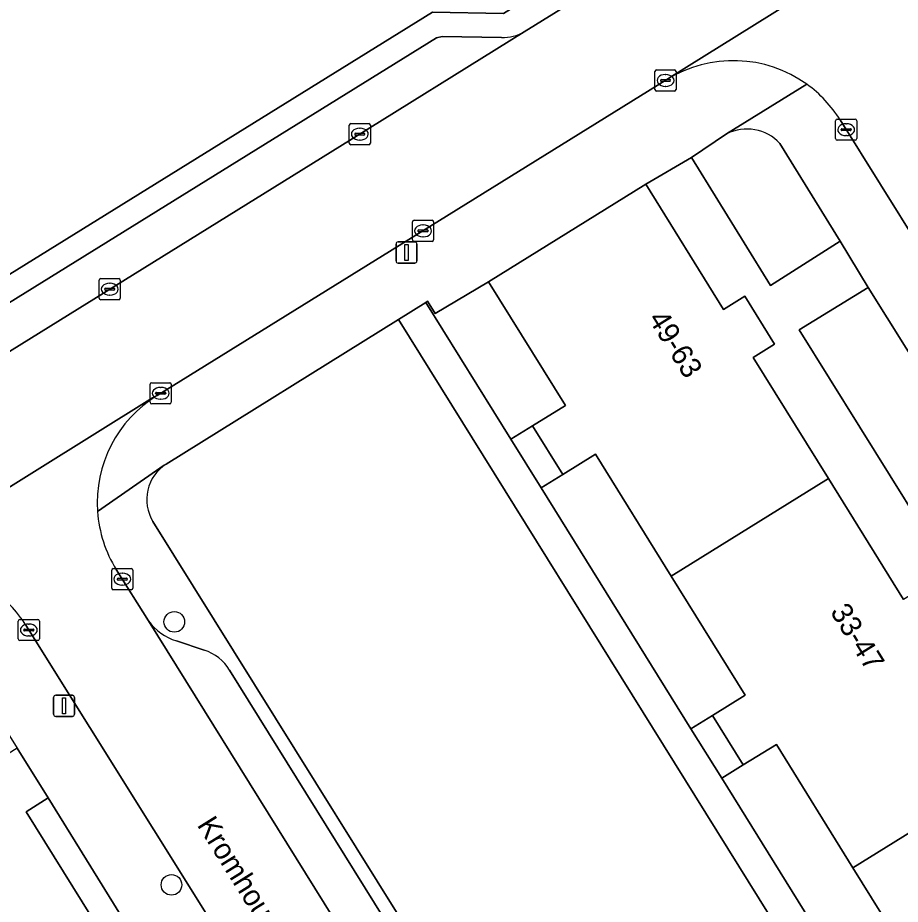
# Model space of a CAD drawing. Extents: x 160030 to 160839, y 385325 to 386450.
# Drawn here: x 160257.7 to 160299.48, y 386202.91 to 386244.91 of the extents above; entities that cross this region are included whole.
import ezdxf

# ---------------------------------------------------------------- set-up
doc = ezdxf.new("R2010")
doc.units = 0
for name, color, linetype in [('IMGEO_Berm_groen', 7, 'Continuous'), ('IMGEO_Boom', 7, 'Continuous'), ('IMGEO_Erf', 7, 'Continuous'), ('IMGEO_Groenvoorziening', 7, 'Continuous'), ('IMGEO_Haag', 7, 'Continuous'), ('IMGEO_Kolk', 7, 'Continuous'), ('IMGEO_Lichtmast', 7, 'Continuous'), ('IMGEO_Openbare_ruimte_label', 7, 'Continuous'), ('IMGEO_Pand', 7, 'Continuous'), ('IMGEO_Pand_nummerreeks', 7, 'Continuous'), ('IMGEO_Parkeervlak_open', 7, 'Continuous'), ('IMGEO_Rijbaan_lokaal_open', 7, 'Continuous'), ('IMGEO_Voetpad_op_trap', 7, 'Continuous'), ('IMGEO_Voetpad_open', 7, 'Continuous')]:
    doc.layers.add(name, color=color, linetype=linetype)

msp = doc.modelspace()

# ---------------------------------------------------------------- linework, layer by layer
at = {"layer": 'IMGEO_Berm_groen'}
msp.add_lwpolyline([(160234.469, 386218.598), (160277.33, 386245.172), (160280.701, 386245.111), (160288.622, 386250), (160297.811, 386255.671), (160290.722, 386267.055), (160290.073, 386268.104), (160268.911, 386254.994), (160262.546, 386251.044), (160260.864, 386250), (160234.899, 386233.885), (160206.043, 386216.043), (160153.804, 386183.592), (160128.715, 386168.047), (160086.922, 386142.123), (160078.853, 386137.104), (160078.685, 386136.999), (160079.791, 386135.22), (160079.109, 386134.797), (160079.894, 386133.531), (160076.58, 386131.475), (160075.795, 386132.741), (160071.15, 386129.885)], dxfattribs=at)
at = {"layer": 'IMGEO_Boom'}
for centre in [(160265.113, 386216.287), (160264.978, 386203.827)]:
    msp.add_circle(centre, 0.489, dxfattribs=at)
at = {"layer": 'IMGEO_Erf'}
msp.add_lwpolyline([(160259.144, 386207.945), (160258.095, 386207.293), (160261.637, 386201.596), (160265.179, 386195.899), (160266.201, 386196.535)], close=True, dxfattribs=at)
at = {"layer": 'IMGEO_Groenvoorziening'}
for points in [[(160291.262, 386239.412), (160289.594, 386238.294), (160293.345, 386232.229), (160296.634, 386234.322), (160293.789, 386238.957)], [(160301.386, 386164.795), (160312.412, 386171.653), (160275.723, 386230.616), (160264.734, 386223.762)], [(160264.103, 386221.042), (160298.791, 386165.396)]]:
    msp.add_lwpolyline(points, dxfattribs=at)
for points in [[(160279.992, 386232.4), (160277.457, 386230.893), (160277.101, 386231.475), (160277.017, 386231.423), (160281.048, 386224.938), (160282.075, 386225.576), (160283.628, 386226.541)], [(160297.972, 386232.133), (160294.69, 386230.124), (160301.873, 386218.598), (160305.162, 386220.629)], [(160288.633, 386218.457), (160285.05, 386224.231), (160283.505, 386223.272), (160282.479, 386222.634), (160289.571, 386211.224), (160290.591, 386211.858), (160292.134, 386212.815)], [(160293.617, 386210.48), (160292.05, 386209.507), (160291.031, 386208.874), (160298.269, 386197.229), (160299.312, 386197.878), (160300.847, 386198.83), (160297.243, 386204.638)]]:
    msp.add_lwpolyline(points, close=True, dxfattribs=at)
for centre, radius, start, end in [((160292.216, 386237.466), 2.167, 43.47, 116.1159), ((160265.778, 386222.087), 1.974, 121.9227, 211.9558)]:
    msp.add_arc(centre, radius, start, end, dxfattribs=at)
at = {"layer": 'IMGEO_Haag'}
msp.add_lwpolyline([(160291.262, 386239.412), (160289.594, 386238.294), (160293.345, 386232.229), (160296.634, 386234.322), (160293.789, 386238.957)], dxfattribs=at)
msp.add_lwpolyline([(160297.972, 386232.133), (160294.69, 386230.124), (160301.873, 386218.598), (160305.162, 386220.629)], close=True, dxfattribs=at)
msp.add_arc((160292.216, 386237.466), 2.167, 43.47, 116.1159, dxfattribs=at)
at = {"layer": 'IMGEO_Kolk'}
for p, q in [((160287.87, 386241.51), (160287.87, 386242.362)), ((160287.945, 386242.436), (160288.797, 386242.436)), ((160288.358, 386242.216), (160288.383, 386242.216)), ((160288.871, 386242.362), (160288.871, 386241.51)), ((160288.129, 386241.93), (160288.129, 386241.942)), ((160288.567, 386241.893), (160288.169, 386241.893)), ((160288.172, 386241.979), (160288.57, 386241.979)), ((160288.613, 386241.942), (160288.613, 386241.93)), ((160288.797, 386241.436), (160287.945, 386241.436)), ((160288.381, 386241.656), (160288.356, 386241.656)), ((160296.423, 386239.179), (160296.423, 386240.031)), ((160296.498, 386240.105), (160297.35, 386240.105)), ((160297.424, 386240.031), (160297.424, 386239.179)), ((160273.394, 386238.967), (160273.394, 386239.819)), ((160273.469, 386239.893), (160274.321, 386239.893)), ((160273.882, 386239.673), (160273.907, 386239.673)), ((160274.395, 386239.819), (160274.395, 386238.967)), ((160296.682, 386239.599), (160296.682, 386239.611)), ((160296.725, 386239.648), (160297.123, 386239.648)), ((160296.911, 386239.885), (160296.936, 386239.885)), ((160297.166, 386239.611), (160297.166, 386239.599)), ((160273.653, 386239.387), (160273.653, 386239.399)), ((160274.091, 386239.35), (160273.693, 386239.35)), ((160273.696, 386239.436), (160274.094, 386239.436)), ((160274.137, 386239.399), (160274.137, 386239.387)), ((160297.12, 386239.562), (160296.722, 386239.562)), ((160296.934, 386239.325), (160296.909, 386239.325)), ((160274.321, 386238.893), (160273.469, 386238.893)), ((160273.905, 386239.113), (160273.88, 386239.113)), ((160297.35, 386239.105), (160296.498, 386239.105)), ((160276.389, 386234.384), (160276.389, 386235.236)), ((160276.464, 386235.31), (160277.316, 386235.31)), ((160276.877, 386235.09), (160276.902, 386235.09)), ((160277.39, 386235.236), (160277.39, 386234.384)), ((160276.648, 386234.804), (160276.648, 386234.816)), ((160277.086, 386234.767), (160276.688, 386234.767)), ((160276.691, 386234.853), (160277.089, 386234.853)), ((160276.9, 386234.53), (160276.875, 386234.53)), ((160277.132, 386234.816), (160277.132, 386234.804)), ((160277.316, 386234.31), (160276.464, 386234.31)), ((160261.555, 386231.622), (160261.555, 386232.474)), ((160261.63, 386232.548), (160262.482, 386232.548)), ((160262.556, 386232.474), (160262.556, 386231.622)), ((160261.814, 386232.042), (160261.814, 386232.054)), ((160261.857, 386232.091), (160262.255, 386232.091)), ((160262.043, 386232.328), (160262.068, 386232.328)), ((160262.298, 386232.054), (160262.298, 386232.042)), ((160262.252, 386232.005), (160261.854, 386232.005)), ((160262.066, 386231.768), (160262.041, 386231.768)), ((160262.482, 386231.548), (160261.63, 386231.548)), ((160263.969, 386226.69), (160263.969, 386227.542)), ((160264.044, 386227.616), (160264.896, 386227.616)), ((160264.457, 386227.396), (160264.482, 386227.396)), ((160264.97, 386227.542), (160264.97, 386226.69)), ((160264.228, 386227.11), (160264.228, 386227.122)), ((160264.666, 386227.073), (160264.268, 386227.073)), ((160264.271, 386227.159), (160264.669, 386227.159)), ((160264.712, 386227.122), (160264.712, 386227.11)), ((160264.896, 386226.616), (160264.044, 386226.616)), ((160264.48, 386226.836), (160264.455, 386226.836)), ((160262.149, 386217.884), (160262.149, 386218.736)), ((160262.224, 386218.81), (160263.076, 386218.81)), ((160262.637, 386218.59), (160262.662, 386218.59)), ((160263.15, 386218.736), (160263.15, 386217.884)), ((160262.408, 386218.304), (160262.408, 386218.316)), ((160262.846, 386218.267), (160262.448, 386218.267)), ((160262.451, 386218.353), (160262.849, 386218.353)), ((160262.892, 386218.316), (160262.892, 386218.304)), ((160263.076, 386217.81), (160262.224, 386217.81)), ((160262.66, 386218.03), (160262.635, 386218.03)), ((160257.723, 386215.475), (160257.723, 386216.327)), ((160257.798, 386216.401), (160258.65, 386216.401)), ((160258.211, 386216.181), (160258.236, 386216.181)), ((160258.724, 386216.327), (160258.724, 386215.475)), ((160257.982, 386215.895), (160257.982, 386215.907)), ((160258.42, 386215.858), (160258.022, 386215.858)), ((160258.025, 386215.944), (160258.423, 386215.944)), ((160258.466, 386215.907), (160258.466, 386215.895)), ((160258.65, 386215.401), (160257.798, 386215.401)), ((160258.234, 386215.621), (160258.209, 386215.621))]:
    msp.add_line(p, q, dxfattribs=at)
for points in [[(160287.87, 386241.51), (160287.87, 386242.362)], [(160287.945, 386242.436), (160288.797, 386242.436)], [(160288.871, 386242.362), (160288.871, 386241.51)], [(160288.797, 386241.436), (160287.945, 386241.436)], [(160296.423, 386239.179), (160296.423, 386240.031)], [(160296.498, 386240.105), (160297.35, 386240.105)], [(160297.424, 386240.031), (160297.424, 386239.179)], [(160273.394, 386238.967), (160273.394, 386239.819)], [(160273.469, 386239.893), (160274.321, 386239.893)], [(160274.395, 386239.819), (160274.395, 386238.967)], [(160274.321, 386238.893), (160273.469, 386238.893)], [(160297.35, 386239.105), (160296.498, 386239.105)], [(160276.389, 386234.384), (160276.389, 386235.236)], [(160276.464, 386235.31), (160277.316, 386235.31)], [(160277.39, 386235.236), (160277.39, 386234.384)], [(160277.316, 386234.31), (160276.464, 386234.31)], [(160261.555, 386231.622), (160261.555, 386232.474)], [(160261.63, 386232.548), (160262.482, 386232.548)], [(160262.556, 386232.474), (160262.556, 386231.622)], [(160262.482, 386231.548), (160261.63, 386231.548)], [(160263.969, 386226.69), (160263.969, 386227.542)], [(160264.044, 386227.616), (160264.896, 386227.616)], [(160264.97, 386227.542), (160264.97, 386226.69)], [(160264.896, 386226.616), (160264.044, 386226.616)], [(160262.149, 386217.884), (160262.149, 386218.736)], [(160262.224, 386218.81), (160263.076, 386218.81)], [(160263.15, 386218.736), (160263.15, 386217.884)], [(160263.076, 386217.81), (160262.224, 386217.81)], [(160257.723, 386215.475), (160257.723, 386216.327)], [(160257.798, 386216.401), (160258.65, 386216.401)], [(160258.724, 386216.327), (160258.724, 386215.475)], [(160258.65, 386215.401), (160257.798, 386215.401)]]:
    msp.add_lwpolyline(points, dxfattribs=at)
for centre, radius, start, end in [((160287.947, 386242.36), 0.0765, 91.552, 178.448), ((160287.947, 386242.36), 0.0765, 91.552, 178.448), ((160288.795, 386242.36), 0.0765, 1.552, 88.448), ((160288.795, 386242.36), 0.0765, 1.552, 88.448), ((160288.169, 386241.939), 0.0403, 85.8775, 175.7526), ((160288.166, 386241.929), 0.0366, 178.938, 274.7102), ((160288.57, 386241.936), 0.043, 264.8664, 352.4533), ((160288.574, 386241.941), 0.0386, 1.7309, 96.639), ((160287.947, 386241.512), 0.0765, 181.552, 268.448), ((160287.947, 386241.512), 0.0765, 181.552, 268.448), ((160288.795, 386241.512), 0.0765, 271.552, 358.448), ((160288.795, 386241.512), 0.0765, 271.552, 358.448), ((160296.5, 386240.029), 0.0765, 91.552, 178.448), ((160296.5, 386240.029), 0.0765, 91.552, 178.448), ((160297.348, 386240.029), 0.0765, 1.552, 88.448), ((160297.348, 386240.029), 0.0765, 1.552, 88.448), ((160273.471, 386239.817), 0.0765, 91.552, 178.448), ((160273.471, 386239.817), 0.0765, 91.552, 178.448), ((160274.319, 386239.817), 0.0765, 1.552, 88.448), ((160274.319, 386239.817), 0.0765, 1.552, 88.448), ((160296.722, 386239.608), 0.0403, 85.8775, 175.7526), ((160296.719, 386239.598), 0.0366, 178.938, 274.7102), ((160297.123, 386239.605), 0.043, 264.8664, 352.4533), ((160297.127, 386239.61), 0.0386, 1.7309, 96.639), ((160273.693, 386239.396), 0.0403, 85.8775, 175.7526), ((160273.69, 386239.386), 0.0366, 178.938, 274.7102), ((160274.094, 386239.393), 0.043, 264.8664, 352.4533), ((160274.098, 386239.398), 0.0386, 1.7309, 96.639), ((160296.5, 386239.181), 0.0765, 181.552, 268.448), ((160296.5, 386239.181), 0.0765, 181.552, 268.448), ((160297.348, 386239.181), 0.0765, 271.552, 358.448), ((160297.348, 386239.181), 0.0765, 271.552, 358.448), ((160273.471, 386238.969), 0.0765, 181.552, 268.448), ((160273.471, 386238.969), 0.0765, 181.552, 268.448), ((160274.319, 386238.969), 0.0765, 271.552, 358.448), ((160274.319, 386238.969), 0.0765, 271.552, 358.448), ((160276.466, 386235.234), 0.0765, 91.552, 178.448), ((160276.466, 386235.234), 0.0765, 91.552, 178.448), ((160277.314, 386235.234), 0.0765, 1.552, 88.448), ((160277.314, 386235.234), 0.0765, 1.552, 88.448), ((160276.688, 386234.813), 0.0403, 85.8775, 175.7526), ((160276.685, 386234.803), 0.0366, 178.938, 274.7102), ((160277.089, 386234.81), 0.043, 264.8664, 352.4533), ((160277.093, 386234.815), 0.0386, 1.7309, 96.639), ((160276.466, 386234.386), 0.0765, 181.552, 268.448), ((160276.466, 386234.386), 0.0765, 181.552, 268.448), ((160277.314, 386234.386), 0.0765, 271.552, 358.448), ((160277.314, 386234.386), 0.0765, 271.552, 358.448), ((160261.632, 386232.472), 0.0765, 91.552, 178.448), ((160261.632, 386232.472), 0.0765, 91.552, 178.448), ((160262.48, 386232.472), 0.0765, 1.552, 88.448), ((160262.48, 386232.472), 0.0765, 1.552, 88.448), ((160261.854, 386232.051), 0.0403, 85.8775, 175.7526), ((160261.851, 386232.041), 0.0366, 178.938, 274.7102), ((160262.255, 386232.048), 0.043, 264.8664, 352.4533), ((160262.259, 386232.053), 0.0386, 1.7309, 96.639), ((160261.632, 386231.624), 0.0765, 181.552, 268.448), ((160261.632, 386231.624), 0.0765, 181.552, 268.448), ((160262.48, 386231.624), 0.0765, 271.552, 358.448), ((160262.48, 386231.624), 0.0765, 271.552, 358.448), ((160264.046, 386227.54), 0.0765, 91.552, 178.448), ((160264.046, 386227.54), 0.0765, 91.552, 178.448), ((160264.894, 386227.54), 0.0765, 1.552, 88.448), ((160264.894, 386227.54), 0.0765, 1.552, 88.448), ((160264.268, 386227.119), 0.0403, 85.8775, 175.7526), ((160264.265, 386227.109), 0.0366, 178.938, 274.7102), ((160264.669, 386227.116), 0.043, 264.8664, 352.4533), ((160264.673, 386227.121), 0.0386, 1.7309, 96.639), ((160264.046, 386226.692), 0.0765, 181.552, 268.448), ((160264.046, 386226.692), 0.0765, 181.552, 268.448), ((160264.894, 386226.692), 0.0765, 271.552, 358.448), ((160264.894, 386226.692), 0.0765, 271.552, 358.448), ((160262.226, 386218.734), 0.0765, 91.552, 178.448), ((160262.226, 386218.734), 0.0765, 91.552, 178.448), ((160263.074, 386218.734), 0.0765, 1.552, 88.448), ((160263.074, 386218.734), 0.0765, 1.552, 88.448), ((160262.448, 386218.313), 0.0403, 85.8775, 175.7526), ((160262.445, 386218.303), 0.0366, 178.938, 274.7102), ((160262.849, 386218.31), 0.043, 264.8664, 352.4533), ((160262.853, 386218.315), 0.0386, 1.7309, 96.639), ((160262.226, 386217.886), 0.0765, 181.552, 268.448), ((160262.226, 386217.886), 0.0765, 181.552, 268.448), ((160263.074, 386217.886), 0.0765, 271.552, 358.448), ((160263.074, 386217.886), 0.0765, 271.552, 358.448), ((160257.8, 386216.325), 0.0765, 91.552, 178.448), ((160257.8, 386216.325), 0.0765, 91.552, 178.448), ((160258.648, 386216.325), 0.0765, 1.552, 88.448), ((160258.648, 386216.325), 0.0765, 1.552, 88.448), ((160258.022, 386215.904), 0.0403, 85.8775, 175.7526), ((160258.019, 386215.894), 0.0366, 178.938, 274.7102), ((160258.423, 386215.901), 0.043, 264.8664, 352.4533), ((160258.427, 386215.906), 0.0386, 1.7309, 96.639), ((160257.8, 386215.477), 0.0765, 181.552, 268.448), ((160257.8, 386215.477), 0.0765, 181.552, 268.448), ((160258.648, 386215.477), 0.0765, 271.552, 358.448), ((160258.648, 386215.477), 0.0765, 271.552, 358.448)]:
    msp.add_arc(centre, radius, start, end, dxfattribs=at)
for centre, major_axis, ratio, start_param, end_param in [((160288.357, 386241.936), (-0.387, 0.002), 0.722429, 4.712389, 7.853982), ((160288.382, 386241.936), (-0.39, 0.002), 0.717154, 1.570796, 4.712389), ((160273.881, 386239.393), (-0.387, 0.002), 0.722429, 4.712389, 7.853982), ((160273.906, 386239.393), (-0.39, 0.002), 0.717154, 1.570796, 4.712389), ((160296.91, 386239.605), (-0.387, 0.002), 0.722429, 4.712389, 7.853982), ((160296.935, 386239.605), (-0.39, 0.002), 0.717154, 1.570796, 4.712389), ((160276.876, 386234.81), (-0.387, 0.002), 0.722429, 4.712389, 7.853982), ((160276.901, 386234.81), (-0.39, 0.002), 0.717154, 1.570796, 4.712389), ((160262.042, 386232.048), (-0.387, 0.002), 0.722429, 4.712389, 7.853982), ((160262.067, 386232.048), (-0.39, 0.002), 0.717154, 1.570796, 4.712389), ((160264.456, 386227.116), (-0.387, 0.002), 0.722429, 4.712389, 7.853982), ((160264.481, 386227.116), (-0.39, 0.002), 0.717154, 1.570796, 4.712389), ((160262.636, 386218.31), (-0.387, 0.002), 0.722429, 4.712389, 7.853982), ((160262.661, 386218.31), (-0.39, 0.002), 0.717154, 1.570796, 4.712389), ((160258.21, 386215.901), (-0.387, 0.002), 0.722429, 4.712389, 7.853982), ((160258.235, 386215.901), (-0.39, 0.002), 0.717154, 1.570796, 4.712389)]:
    msp.add_ellipse(centre, major_axis=major_axis, ratio=ratio, start_param=start_param, end_param=end_param, dxfattribs=at)
at = {"layer": 'IMGEO_Lichtmast'}
for p, q in [((160275.61, 386233.387), (160275.61, 386234.187)), ((160275.61, 386234.187), (160275.61, 386233.387)), ((160275.71, 386234.287), (160276.5, 386234.287)), ((160276.5, 386234.287), (160275.71, 386234.287)), ((160276.6, 386234.187), (160276.6, 386233.387)), ((160276.6, 386233.387), (160276.6, 386234.187)), ((160276.5, 386233.287), (160275.71, 386233.287)), ((160275.71, 386233.287), (160276.5, 386233.287)), ((160259.395, 386211.907), (160259.395, 386212.707)), ((160259.395, 386212.707), (160259.395, 386211.907)), ((160259.495, 386212.807), (160260.285, 386212.807)), ((160260.285, 386212.807), (160259.495, 386212.807)), ((160260.385, 386212.707), (160260.385, 386211.907)), ((160260.385, 386211.907), (160260.385, 386212.707)), ((160260.285, 386211.807), (160259.495, 386211.807)), ((160259.495, 386211.807), (160260.285, 386211.807))]:
    msp.add_line(p, q, dxfattribs=at)
for points in [[(160276.03, 386234.162), (160276.18, 386234.162), (160276.18, 386233.412), (160276.03, 386233.412), (160276.03, 386234.162)], [(160259.815, 386212.682), (160259.965, 386212.682), (160259.965, 386211.932), (160259.815, 386211.932), (160259.815, 386212.682)]]:
    msp.add_lwpolyline(points, dxfattribs=at)
for centre, start, end in [((160275.71, 386234.187), 90, 180), ((160275.71, 386234.187), 90, 180), ((160276.5, 386234.187), 0, 90), ((160276.5, 386234.187), 360, 90), ((160275.71, 386233.387), 180, 270), ((160275.71, 386233.387), 180, 270), ((160276.5, 386233.387), 270, 0), ((160276.5, 386233.387), 270, 0), ((160259.495, 386212.707), 90, 180), ((160259.495, 386212.707), 90, 180), ((160260.285, 386212.707), 0, 90), ((160260.285, 386212.707), 360, 90), ((160259.495, 386211.907), 180, 270), ((160259.495, 386211.907), 180, 270), ((160260.285, 386211.907), 270, 0), ((160260.285, 386211.907), 270, 0)]:
    msp.add_arc(centre, 0.1, start, end, dxfattribs=at)
at = {"layer": 'IMGEO_Pand'}
for points in [[(160279.992, 386232.4), (160283.628, 386226.541), (160282.075, 386225.576), (160283.505, 386223.272), (160285.05, 386224.231), (160288.633, 386218.457), (160296.083, 386223.081), (160292.525, 386228.815), (160293.533, 386229.441), (160292.124, 386231.712), (160291.112, 386231.084), (160287.431, 386237.016)], [(160292.134, 386212.815), (160290.591, 386211.858), (160292.05, 386209.507), (160293.617, 386210.48), (160297.243, 386204.638), (160304.668, 386209.246), (160301.085, 386215.019), (160302.179, 386215.698), (160300.735, 386218.025), (160299.642, 386217.346), (160296.083, 386223.081), (160288.633, 386218.457)], [(160258.095, 386207.293), (160259.144, 386207.945), (160257.675, 386210.306), (160256.637, 386209.661), (160252.944, 386215.602), (160245.235, 386210.809), (160248.96, 386204.82), (160247.292, 386203.783), (160248.725, 386201.477), (160250.352, 386202.489), (160253.899, 386196.785), (160261.637, 386201.596)], [(160309.632, 386201.274), (160310.716, 386201.947), (160309.347, 386204.154), (160308.251, 386203.473), (160304.668, 386209.246), (160297.243, 386204.638), (160300.847, 386198.83), (160299.312, 386197.878), (160300.679, 386195.676), (160302.202, 386196.621), (160305.72, 386190.952), (160313.169, 386195.575)]]:
    msp.add_lwpolyline(points, close=True, dxfattribs=at)
at = {"layer": 'IMGEO_Parkeervlak_open'}
for points in [[(160197, 386191.681), (160202.023, 386194.798), (160236.536, 386216.214), (160272.948, 386238.804), (160281.681, 386244.232)], [(160280.607, 386243.974), (160277.792, 386244.025), (160277.52, 386243.95), (160235.069, 386217.631), (160181.866, 386184.624), (160132.617, 386153.897), (160082.55, 386122.936), (160077.216, 386119.593)], [(160263.893, 386216.331), (160277.87, 386193.854), (160294.482, 386167.133)], [(160266.528, 386214.95), (160265.209, 386215.385)], [(160278.693, 386196.397), (160277.76, 386197.862), (160267.733, 386214.002)]]:
    msp.add_lwpolyline(points, dxfattribs=at)
for centre, radius, start, end in [((160280.642, 386246.192), 2.218, 269.09, 297.9257), ((160266.053, 386217.947), 2.697, 216.8047, 251.7748), ((160265.826, 386212.818), 2.245, 31.8412, 71.773)]:
    msp.add_arc(centre, radius, start, end, dxfattribs=at)
at = {"layer": 'IMGEO_Rijbaan_lokaal_open'}
for points in [[(160341.258, 386281.38), (160309.698, 386261.623), (160290.979, 386250), (160281.681, 386244.232), (160272.948, 386238.804), (160236.536, 386216.214), (160202.023, 386194.798), (160204.903, 386190.137), (160215.186, 386196.533)], [(160249.907, 386218.038), (160250.038, 386218.131), (160264.073, 386226.894), (160264.293, 386227.009), (160277.674, 386235.298), (160288.438, 386241.98), (160288.52, 386242.039), (160302.372, 386250.686)], [(160302.372, 386250.686), (160288.52, 386242.039), (160288.438, 386241.98)], [(160296.637, 386240.069), (160313.825, 386212.492), (160330.091, 386186.273)], [(160264.293, 386227.009), (160264.073, 386226.894), (160250.038, 386218.131), (160249.907, 386218.038)], [(160277.87, 386193.854), (160263.893, 386216.331), (160262.366, 386218.765)], [(160258.086, 386216.124), (160270.201, 386196.734), (160291.687, 386162.201)]]:
    msp.add_lwpolyline(points, dxfattribs=at)
for centre, radius, start, end in [((160291.58, 386236.916), 5.959, 54.2901, 121.8166), ((160291.575, 386236.91), 5.967, 31.9619, 54.2841), ((160267.441, 386221.926), 5.979, 121.7743, 183.9838), ((160267.467, 386221.933), 6.005, 184.0336, 211.8445), ((160253.04, 386212.973), 5.949, 31.9794, 55.328)]:
    msp.add_arc(centre, radius, start, end, dxfattribs=at)
at = {"layer": 'IMGEO_Voetpad_op_trap'}
for points in [[(160282.075, 386225.576), (160281.048, 386224.938), (160282.479, 386222.634), (160283.505, 386223.272)], [(160290.591, 386211.858), (160289.571, 386211.224), (160291.031, 386208.874), (160292.05, 386209.507)]]:
    msp.add_lwpolyline(points, close=True, dxfattribs=at)
at = {"layer": 'IMGEO_Voetpad_open'}
for points in [[(160341.022, 386282.591), (160315.759, 386266.812), (160299.088, 386256.53), (160291.945, 386267.798), (160291.289, 386268.857), (160290.073, 386268.104), (160290.722, 386267.055), (160297.811, 386255.671), (160288.622, 386250), (160280.701, 386245.111), (160277.33, 386245.172), (160234.469, 386218.598), (160181.265, 386185.59), (160132.017, 386154.864), (160081.949, 386123.902), (160077.328, 386121.006)], [(160281.681, 386244.232), (160290.979, 386250), (160309.698, 386261.623), (160341.258, 386281.38)], [(160077.216, 386119.593), (160082.55, 386122.936), (160132.617, 386153.897), (160181.866, 386184.624), (160235.069, 386217.631), (160277.52, 386243.95), (160277.792, 386244.025), (160280.607, 386243.974)], [(160288.438, 386241.98), (160277.674, 386235.298), (160264.293, 386227.009)], [(160275.723, 386230.616), (160277.017, 386231.423), (160277.101, 386231.475), (160277.457, 386230.893), (160279.992, 386232.4), (160287.431, 386237.016), (160289.594, 386238.294), (160291.262, 386239.412), (160295.058, 386241.755)], [(160295.058, 386241.755), (160291.262, 386239.412)], [(160330.091, 386186.273), (160313.825, 386212.492), (160296.637, 386240.069)], [(160293.789, 386238.957), (160296.634, 386234.322), (160297.972, 386232.133), (160305.162, 386220.629), (160306.568, 386218.474), (160313.752, 386206.898), (160315.078, 386204.713), (160322.284, 386193.185), (160323.561, 386191.066), (160327.936, 386184.073)], [(160301.873, 386218.598), (160294.69, 386230.124), (160297.972, 386232.133), (160296.634, 386234.322), (160293.345, 386232.229), (160289.594, 386238.294), (160287.431, 386237.016), (160291.112, 386231.084), (160292.124, 386231.712), (160293.533, 386229.441), (160292.525, 386228.815), (160296.083, 386223.081), (160299.642, 386217.346)], [(160261.477, 386221.511), (160264.635, 386223.716), (160264.734, 386223.762), (160275.723, 386230.616)], [(160264.734, 386223.762), (160264.635, 386223.716), (160261.477, 386221.511)], [(160298.791, 386165.396), (160264.103, 386221.042)], [(160262.366, 386218.765), (160263.893, 386216.331)], [(160256.424, 386217.866), (160253.948, 386216.255), (160257.675, 386210.306), (160259.144, 386207.945), (160266.201, 386196.535), (160267.63, 386194.236), (160274.789, 386182.823), (160276.249, 386180.473), (160283.335, 386169.074), (160284.761, 386166.781), (160288.279, 386161.083)], [(160291.687, 386162.201), (160270.201, 386196.734), (160258.086, 386216.124)], [(160265.209, 386215.385), (160266.528, 386214.95)], [(160267.733, 386214.002), (160277.76, 386197.862), (160278.693, 386196.397)]]:
    msp.add_lwpolyline(points, dxfattribs=at)
msp.add_lwpolyline([(160291.031, 386208.874), (160289.571, 386211.224), (160282.479, 386222.634), (160281.048, 386224.938), (160277.017, 386231.423), (160275.723, 386230.616), (160312.412, 386171.653), (160313.676, 386172.439), (160308.182, 386181.28), (160306.682, 386183.693), (160299.637, 386195.028), (160298.269, 386197.229)], close=True, dxfattribs=at)
for centre, radius, start, end in [((160280.642, 386246.192), 2.218, 269.09, 297.9257), ((160291.58, 386236.916), 5.959, 54.2901, 121.8166), ((160291.575, 386236.91), 5.967, 31.9619, 54.2841), ((160292.216, 386237.466), 2.167, 43.47, 116.1159), ((160267.441, 386221.926), 5.979, 121.7743, 183.9838), ((160265.778, 386222.087), 1.974, 121.9227, 211.9558), ((160267.467, 386221.933), 6.005, 184.0336, 211.8445), ((160253.04, 386212.973), 5.949, 31.9794, 55.328), ((160266.053, 386217.947), 2.697, 216.8047, 251.7748), ((160265.826, 386212.818), 2.245, 31.8412, 71.773)]:
    msp.add_arc(centre, radius, start, end, dxfattribs=at)

# ---------------------------------------------------------------- texts
at = {"layer": 'IMGEO_Openbare_ruimte_label'}
msp.add_text('Kromhoutstraat', height=1, rotation=301.9265, dxfattribs=at).set_placement((160266.163, 386206.668))
at = {"layer": 'IMGEO_Pand_nummerreeks'}
for s, rotation, p in [('49-63', 301.836, (160287.522, 386230.651)), ('33-47', 301.8202, (160296.141, 386216.767))]:
    msp.add_text(s, height=1, rotation=rotation, dxfattribs=at).set_placement(p)

doc.saveas('drawing.dxf')
